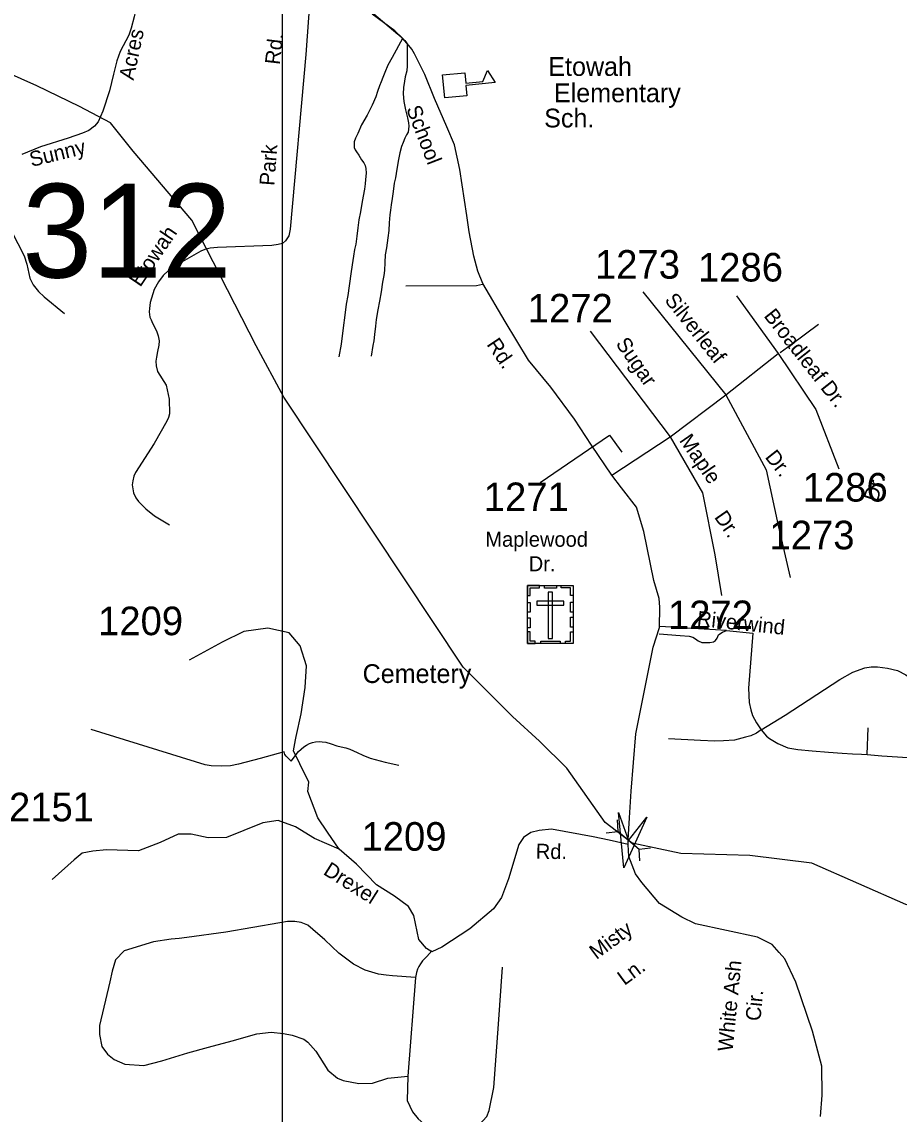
# Model space of a CAD drawing. Extents: x 884530 to 1028605, y 526725 to 653634.
# Drawn here: x 927881 to 931718, y 584355 to 589132 of the extents above; entities that cross this region are included whole.
import ezdxf

# ---------------------------------------------------------------- set-up
doc = ezdxf.new("R2010")
doc.units = 0
for name, color, linetype in [('Exist Cultural Cemetery CELL', 7, 'Continuous'), ('Exist Cultural Cemetery Label', 7, 'Continuous'), ('Exist Cultural Educational Facility Elementary CELL', 7, 'Continuous'), ('Exist Cultural Educational Facility High Label', 7, 'Continuous'), ('Exist Hydrographic Creek Single Shore', 7, 'Continuous'), ('Exist Road Non-System Type 51', 7, 'Continuous'), ('Exist Road Non-System Type 51 Label', 7, 'Continuous'), ('Exist Road Secondary Structure Pipe Attributed CELL', 7, 'Continuous'), ('Exist Road Secondary Structure Pipe CELL', 7, 'Continuous'), ('Exist Road Secondary Structure Standard Bridge Number Label', 7, 'Continuous'), ('Exist Road Secondary Type 51 Attributed', 7, 'Continuous'), ('Exist Road Secondary Type 51 Label', 7, 'Continuous'), ('Exist Road Secondary Type 51 Number Label', 7, 'Continuous'), ('Map Preparation Inset Cut Line', 7, 'Continuous')]:
    doc.layers.add(name, color=color, linetype=linetype)

msp = doc.modelspace()

# ---------------------------------------------------------------- linework, layer by layer
at = {"layer": 'Exist Cultural Cemetery CELL'}
for points in [[(930093.1, 586667.7), (930292.1, 586667.7), (930292.1, 586413.1), (930093.1, 586413.1)], [(930093.1, 586624.4), (930104.4, 586624.4), (930104.4, 586656.6), (930145, 586656.6), (930145, 586667.7), (930093.1, 586667.7)], [(930167.1, 586667.7), (930219, 586667.7), (930219, 586656.3), (930167.1, 586656.3)], [(930292.2, 586624.3), (930280.9, 586624.3), (930280.9, 586656.5), (930240.3, 586656.5), (930240.3, 586667.7), (930292.2, 586667.7)], [(930202.1, 586638.4), (930183.4, 586638.4), (930183.4, 586435.6), (930202.1, 586435.6)], [(930093, 586550.2), (930093, 586593.5), (930104.4, 586593.5), (930104.4, 586550.2)], [(930133.9, 586599.6), (930133.9, 586581), (930251.6, 586581), (930251.6, 586599.6)], [(930280.8, 586551.3), (930280.8, 586594.6), (930292.2, 586594.6), (930292.2, 586551.3)], [(930093, 586483), (930093, 586526.3), (930104.4, 586526.3), (930104.4, 586483)], [(930280.8, 586485.3), (930280.8, 586528.6), (930292.2, 586528.6), (930292.2, 586485.3)], [(930126.1, 586413.1), (930126.1, 586424.6), (930104.1, 586424.6), (930104.1, 586465), (930093, 586465), (930093, 586413.1)], [(930259, 586413.1), (930259, 586424.6), (930281, 586424.6), (930281, 586465), (930292.1, 586465), (930292.1, 586413.1)], [(930150.5, 586424.5), (930235.4, 586424.5), (930235.4, 586413.2), (930150.5, 586413.2)]]:
    msp.add_lwpolyline(points, close=True, dxfattribs=at)
at = {"layer": 'Exist Cultural Educational Facility Elementary CELL'}
msp.add_lwpolyline([(929721, 588900.7), (929818.5, 588910), (929822.8, 588864.2), (929897.6, 588871.3), (929917.3, 588920.4), (929951.7, 588866.8), (929823.7, 588854.6), (929828.1, 588808.8), (929730.6, 588799.5)], close=True, dxfattribs=at)
at = {"layer": 'Exist Hydrographic Creek Single Shore'}
msp.add_lwpolyline([(934766.3, 586961.5), (934693.3, 586659.6), (934473.7, 586342.5), (933922.3, 586084.5), (932649.4, 585230.5), (932488.2, 585080.1), (931747.5, 585272.9), (931336.4, 585452.7), (931065.4, 585486.2), (930763.9, 585495.4), (930550.7, 585541.1), (930432.1, 585630.6), (930264.6, 585868.3), (930145.9, 585987.1), (930027.1, 586093.8), (929811.8, 586310.1), (929026.9, 587491.3), (928906, 587715), (928624.5, 588264.5), (928367.9, 588566.4), (928268.6, 588690.6), (928133.3, 588762.4), (927946.9, 588852.8), (927629.6, 588993.7)], dxfattribs=at)
at = {"layer": 'Exist Road Non-System Type 51'}
for p, q in [((931578.9, 585928.2), (931583.5, 586044.8)), ((929602.9, 584953.5), (929569.6, 584521.2))]:
    msp.add_line(p, q, dxfattribs=at)
for points in [[(928435.3, 589427.4), (928403, 589298.3), (928373.1, 589154), (928359.3, 589104.4), (928349.3, 589074.7), (928310.7, 589002.2), (928296.9, 588962), (928281.9, 588903.9), (928265, 588830.5), (928235.2, 588741.2), (928214.4, 588694.6), (928198.5, 588675.7), (928174.7, 588657.8), (928145.9, 588644.9), (928084.4, 588623.1), (927963.3, 588585.4), (927881, 588551.7)], [(929140.4, 589231.8), (929123.3, 588989.1), (929055.1, 588225.5), (929048.2, 588196.8), (929034.4, 588175.1), (929021.6, 588163.8), (929002.4, 588158.4), (928974.2, 588154.1), (928737.6, 588146.2), (928705.2, 588142.4), (928681.7, 588137.3), (928663.9, 588130), (928582.5, 588083.6), (928522, 588045.2), (928499.4, 588022.7), (928478.5, 587994.9), (928459.7, 587961.3), (928442.7, 587904.6), (928439.7, 587879), (928438.1, 587864.1), (928438.9, 587852.6), (928441.1, 587841.6), (928447.4, 587829.6), (928452.6, 587815.1), (928461.1, 587798.2), (928471.3, 587776.4), (928477.7, 587758.9), (928481.5, 587737.2), (928480.2, 587718.4), (928475.1, 587691.2), (928469.6, 587666), (928467.4, 587648.6), (928468.3, 587628.1), (928475.1, 587603.4), (928513.1, 587543.3), (928525.7, 587482), (928526.6, 587418.6), (928522.5, 587401.6), (928515.1, 587386.7), (928459.7, 587288.7), (928378.2, 587161.9), (928370.8, 587145.4), (928365.9, 587125.2), (928364.3, 587107.6), (928365.9, 587090), (928369.1, 587073), (928379.8, 587050.1), (928391.5, 587034.6), (928422.9, 587003.2), (928461.8, 586971.7), (928526.3, 586933.4)], [(929420.1, 589167.4), (929525.4, 589079.1), (929545.6, 589059)], [(929545.6, 589059), (929500.9, 588975.9), (929482.6, 588943.7), (929468.1, 588911.1), (929460, 588889.6), (929453.1, 588870.1), (929446.1, 588852.5), (929437.3, 588827.9), (929429.1, 588804.6), (929413.3, 588767.5), (929390.8, 588724.1), (929367.4, 588681.9), (929350.5, 588644.1), (929340.8, 588623.7), (929335.1, 588607.6), (929334.1, 588593.1), (929335.1, 588583.1), (929338.7, 588572.7), (929345.4, 588563.6), (929355.4, 588549.3), (929367.4, 588529.6), (929377.3, 588515.2), (929383.1, 588503.9), (929386.3, 588491.2), (929387, 588470.4), (929384.4, 588443.3), (929383.2, 588424.4), (929379.4, 588401.1), (929373.8, 588370.3), (929368.7, 588337.5), (929361.8, 588301), (929355.4, 588266.6), (929350.3, 588231.2), (929346.6, 588194.7), (929341.7, 588160.1), (929336.5, 588136.7), (929332.2, 588107.8), (929325.9, 588070), (929320.2, 588029.8), (929306.4, 587935.3), (929300, 587898.2), (929294.4, 587849.7), (929286.9, 587794.9), (929277.5, 587722.6), (929267.3, 587667.2)], [(929545.6, 589059), (929555.6, 589050.8), (929560, 589045.7), (929566.4, 589036.9)], [(929566.4, 589036.9), (929566.4, 589001.1), (929566.4, 588939.4), (929564.5, 588917.9), (929557.6, 588892.1), (929554.8, 588873), (929550.6, 588845.6), (929549.4, 588817.3), (929551.8, 588784.5), (929559.4, 588747.4), (929567.5, 588712.7), (929572.7, 588691.4), (929573.3, 588676.9), (929572.7, 588662.4), (929570.7, 588650.4), (929563.2, 588637.8), (929556.3, 588623.4), (929548.8, 588604.5), (929542.4, 588587.5), (929534.8, 588559.1), (929529.2, 588530.8), (929520.8, 588488), (929515.3, 588450.9), (929510.3, 588426.3), (929505.3, 588389.8), (929500.9, 588360.2), (929496.3, 588332.3), (929493, 588309.6), (929490.8, 588288.5), (929487.7, 588253.2), (929486.5, 588220.5), (929481.7, 588188.1), (929475.7, 588144.3), (929470.6, 588113.5), (929468.1, 588080.1), (929467.2, 588045.6), (929463.9, 588022.9), (929459, 587993.8), (929452.4, 587951.7), (929446, 587911.2), (929437.9, 587873.6), (929431, 587830.8), (929427.9, 587801.2), (929423.5, 587764.7), (929420.1, 587738), (929416.9, 587716.9), (929408.4, 587670.3)], [(927809.7, 588267.5), (927890.9, 588109.1), (927903.7, 588073.4), (927916.7, 588011.8), (927930.6, 587982.1), (927953.4, 587953.3), (927979.2, 587929.4), (928067.5, 587857)], [(929895.5, 587983.9), (929869.1, 587978.4), (929560.6, 587976.3)], [(931197.7, 587685.9), (931246.1, 587721.5), (931365.5, 587810.7)], [(930962.9, 586470.4), (930792.7, 586480.7), (930672.1, 586487.6)], [(930669.2, 586456.2), (930760.7, 586449), (930799.9, 586446.4), (930815.2, 586441.2), (930827.6, 586433.7), (930839.8, 586425.1), (930855.5, 586418.6), (930890.8, 586418.6), (930905.7, 586421.4), (930914.8, 586427.4), (930922.7, 586437.1), (930928.7, 586452.1), (930933.9, 586456.4), (930945.2, 586462.8), (930962.9, 586470.4), (931078.4, 586459)], [(931078.4, 586459), (931059.9, 586218.7), (931061.8, 586155.6), (931069.2, 586123.1), (931076.6, 586099), (931094, 586066.9), (931114.2, 586036.5)], [(931114.2, 586036.5), (931219.8, 586100), (931459.5, 586256.1), (931516.4, 586289.1), (931568.8, 586307.5), (931596.4, 586312.1), (931623.9, 586312.1), (931667.1, 586306.5), (931711.1, 586295.6), (931747.8, 586276.3), (931782.8, 586250.6), (931809.5, 586222.1), (931831.4, 586192.7), (931854.5, 586142.2), (931866.4, 586101.8), (931889.3, 586019.1), (931908.6, 585926.4)], [(929028.7, 585939.7), (928923.5, 585911.4), (928828.2, 585886.2), (928794.2, 585879.1), (928755, 585876.6), (928708.8, 585879.2), (928682.5, 585883.6), (928184, 586037.5)], [(931114.2, 586036.5), (931095, 586021.9), (931069.2, 586009.9), (931046.3, 586003.5), (930997.6, 585991.5), (930950.7, 585988.3), (930912.2, 585986.9), (930849.7, 585989.7), (930709.7, 585996.4)], [(931114.2, 586036.5), (931138, 586008), (931150.9, 585998.9), (931187.6, 585976), (931231.7, 585957.6), (931274.9, 585950.3), (931337.3, 585944.7), (931409, 585938.3), (931468.7, 585934.6), (931514.6, 585930.9), (931553.2, 585929.1), (931578.9, 585928.2)], [(929059.7, 585899.7), (929091.9, 585941), (929102.7, 585951.4), (929114.4, 585961.7), (929125.6, 585969.3), (929139.1, 585976.5), (929152.6, 585980.1), (929166, 585983.7), (929182.2, 585985.1), (929194.8, 585984.1), (929210.5, 585981.8), (929233.4, 585974.3), (929259.5, 585966.6), (929278.3, 585962.1), (929297.6, 585957.6), (929315.6, 585951.4), (929347.5, 585936.6), (929372.2, 585924.9), (929404, 585912.2), (929426.6, 585906), (929470.3, 585895.5), (929529.9, 585881.3)], [(929059.7, 585899.7), (929046.1, 585912.2), (929036.7, 585920.4), (929031.3, 585928.9), (929028.7, 585939.7)], [(931578.9, 585928.2), (931642.2, 585922.7), (931756.2, 585914.5), (931824.1, 585913.5), (931849, 585914.6), (931869.1, 585918.1), (931908.6, 585926.4)], [(929602.9, 584953.5), (929502.1, 584961.1), (929474.7, 584962.6), (929441.6, 584968.3), (929382.5, 584985.6), (929332, 585011.5), (929268.1, 585059.4), (929205.9, 585118.2), (929154, 585163.1), (929131.8, 585181.6), (929103, 585193.1), (929075.6, 585197.4), (929043.8, 585197.4), (929010.2, 585191.5), (928773, 585151.3), (928602.9, 585128.3), (928569.6, 585124), (928533.7, 585121), (928457, 585109.7), (928328.5, 585069.9), (928291.3, 585031), (928276, 584980.2), (928265.9, 584934.5), (928220.1, 584743.1), (928220.1, 584704.2), (928230.3, 584651.7), (928255.7, 584617.8), (928284.5, 584594.1), (928331.9, 584573.8), (928414.2, 584568.5), (928493.8, 584589.2), (928607.8, 584623.8), (928697.7, 584648), (928801.4, 584675.7), (928908.6, 584706.8), (928972, 584714.4), (929025.4, 584707.5), (929063.3, 584700.5), (929114.7, 584683), (929131.3, 584669.7), (929167.2, 584630.6), (929219.1, 584547.6), (929261.9, 584513.1), (929287, 584502), (929354.4, 584489.8), (929415.5, 584490.8), (929481.8, 584513.3), (929569.6, 584521.2)], [(929675, 585070.1), (929652.4, 585044.5), (929643.1, 585035.5), (929634.1, 585025.6), (929625.2, 585013.5), (929617.2, 585001.5), (929612, 584990.1), (929607.1, 584974.9), (929602.9, 584953.5)], [(929569.6, 584521.2), (929566.5, 584415.7), (929590.3, 584365.3), (929614.8, 584334.5), (929639, 584313.8), (929701.8, 584289.5), (929762.6, 584286.2), (929828, 584292), (929876.5, 584305.8), (929897.3, 584326.6), (929915.6, 584345.6), (929925.1, 584370.9), (929945.6, 584471.7), (929966.4, 584748.3), (929983.6, 584998.6)]]:
    msp.add_lwpolyline(points, dxfattribs=at)
at = {"layer": 'Exist Road Secondary Structure Pipe Attributed CELL'}
msp.add_lwpolyline([(930615.2, 585653.9), (930514.1, 585432.1), (930490.7, 585674.8), (930534.2, 585552.3)], close=True, dxfattribs=at)
at = {"layer": 'Exist Road Secondary Structure Pipe CELL'}
for p, q in [((930484.9, 585641.9), (930487.9, 585591.2)), ((930437.5, 585585.4), (930487.9, 585591.2)), ((930580.5, 585513.4), (930487.9, 585591.2)), ((930631, 585519.2), (930580.5, 585513.4)), ((930583.6, 585462.8), (930580.5, 585513.4))]:
    msp.add_line(p, q, dxfattribs=at)
at = {"layer": 'Exist Road Secondary Type 51 Attributed'}
for p, q in [((930596.8, 587951.5), (930960.2, 587501.6)), ((931006.2, 587934.9), (931189.7, 587682.4)), ((930366.5, 587779.2), (930717.5, 587318)), ((930960.2, 587501.6), (931189.7, 587682.4)), ((930717.5, 587318), (930960.2, 587501.6)), ((930462.2, 587149.7), (930717.5, 587318))]:
    msp.add_line(p, q, dxfattribs=at)
for points in [[(930462.2, 587149.7), (930372.7, 587281.4), (930299, 587395.4), (930195.5, 587535.5), (930096.7, 587653.2), (929994.5, 587821.9), (929896.9, 587987.8), (929876, 588042.3), (929858, 588108.4), (929837.1, 588213.5), (929827.6, 588285), (929797, 588487.2), (929772.9, 588594), (929740.3, 588673), (929685.3, 588797.1), (929643.1, 588901.5), (929598, 588993.3), (929587.1, 589013.4), (929573.6, 589029.7), (929546.1, 589060.4), (929512.2, 589093.5), (929413.2, 589166.7)], [(931189.7, 587682.4), (931354.4, 587436.7), (931454.1, 587177.9)], [(930960.2, 587501.6), (931136.7, 587173.4), (931189.7, 586929.8), (931241.4, 586702.8)], [(930717.5, 587318), (930858.5, 587072.2), (930912.7, 586801.1), (930941.9, 586623.6)], [(930533.4, 585534.7), (930533, 585554.8), (930538.5, 585650.7), (930545.7, 585767.7), (930566.9, 586018.3), (930643.1, 586398.4), (930670, 586483.5), (930672.3, 586573.1), (930668.2, 586611.3), (930645.7, 586689.1), (930601.5, 586903.7), (930569.2, 587010.4), (930503.4, 587094.8), (930462.2, 587149.7)], [(929269.7, 585513.9), (929217.7, 585589), (929175.7, 585651.4), (929132.3, 585767.1), (929135.9, 585806.9), (929096.7, 585888.1), (929068.6, 585943.8), (929078, 585992.2), (929080.7, 586006.5), (929102.7, 586105.8), (929120.8, 586221), (929125.7, 586315.4), (929098.6, 586403.9), (929050.8, 586460), (928957.7, 586481.5), (928852.7, 586466.6), (928757.6, 586419.9), (928612.6, 586341.5)], [(929269.7, 585513.9), (929160.7, 585561.3), (929078.7, 585611.5), (929001.8, 585639.3), (928934.7, 585628.8), (928851.6, 585596.3), (928776.5, 585565), (928696.6, 585563.8), (928622.4, 585579.9), (928565.5, 585579.9), (928485.7, 585543.3), (928390.8, 585507.2), (928251.6, 585511.3), (928191.1, 585506.3), (928145.3, 585496.5), (928110.7, 585468.2), (928013.7, 585381.5)], [(930533.4, 585534.7), (930449.7, 585554.2), (930380, 585568.2), (930198.2, 585601.5), (930143.8, 585595.3), (930106.7, 585586.7), (930074.6, 585565.7), (930054.7, 585535.4), (930010.3, 585384), (929979.4, 585302.4), (929943.7, 585252.8), (929840.9, 585166.6), (929717.4, 585085.5), (929674.1, 585065.7), (929650.7, 585079.3), (929616.8, 585119.5), (929595, 585223.9), (929572.8, 585263.5), (929511, 585309.2), (929432.4, 585358.3), (929344.5, 585448.6), (929269.7, 585513.9)], [(931375, 584345.3), (931381.5, 584439), (931379.4, 584565.7), (931339.7, 584717.9), (931265.7, 584932.6), (931217.6, 585035.3), (931193.3, 585062.7), (931163.6, 585097), (931098.9, 585129.7), (930827.8, 585187.6), (930767.6, 585216.5), (930669.5, 585276), (930592.8, 585368.4), (930565.7, 585407), (930536.2, 585481.7), (930533.4, 585534.7)]]:
    msp.add_lwpolyline(points, dxfattribs=at)
at = {"layer": 'Exist Road Secondary Type 51 Label'}
msp.add_lwpolyline([(930148.7, 587118), (930451.2, 587325.3), (930505.1, 587250.6)], dxfattribs=at)
at = {"layer": 'Map Preparation Inset Cut Line'}
for points in [[(929019.7, 580367.4), (913851.5, 580367.4), (913851.5, 608590.9), (929019.7, 608590.9)], [(985850.1, 565640.1), (985850.1, 581125.7), (1003401.7, 581125.7), (1003401.7, 608590.9), (929019.7, 608590.9), (929019.7, 565640.1)]]:
    msp.add_lwpolyline(points, close=True, dxfattribs=at)

# ---------------------------------------------------------------- texts
at = {"layer": 'Exist Cultural Cemetery Label'}
msp.add_text('Cemetery', height=82.02, dxfattribs=at).set_placement((929371.7, 586241.1))
at = {"layer": 'Exist Cultural Educational Facility High Label'}
for s, p in [('Etowah', (930183.8, 588896.1)), ('Elementary', (930208.5, 588781)), ('Sch.', (930165.8, 588670.7))]:
    msp.add_text(s, height=82.02, dxfattribs=at).set_placement(p)
at = {"layer": 'Exist Road Non-System Type 51 Label'}
for s, rotation, p in [('Acres', 78.0758, (928369.5, 588874.5)), ('Rd.', 83.2446, (929009, 588942.8)), ('Sunny', 13.6463, (927923.5, 588497.7)), ('Park', 85.686, (928985.4, 588414.2)), ('Etowah', 55.7835, (928398.8, 587969.5)), ('Dr.', 71.9307, (931622.7, 587028.6)), ('Riverwind', 354.0843, (930831.9, 586491.3)), ('Misty', 36.5768, (930394.1, 585029.2)), ('Ln.', 36.5768, (930516.7, 584915.9)), ('White Ash', 84.3621, (930989.7, 584627.1)), ('Cir.', 84.3621, (931111.2, 584760.6))]:
    msp.add_text(s, height=65.62, rotation=rotation, dxfattribs=at).set_placement(p)
at = {"layer": 'Exist Road Secondary Structure Standard Bridge Number Label'}
msp.add_text('312', height=410.1, dxfattribs=at).set_placement((927883.3, 588014))
at = {"layer": 'Exist Road Secondary Type 51 Label'}
for s, height, rotation, p in [('School', 65.62, 291.1203, (929561.4, 588752.5)), ('Silverleaf', 65.62, 308.5805, (930689.5, 587914.1)), ('Broadleaf Dr.', 65.617, 308.242, (931123.6, 587845.8)), ('Rd.', 65.62, 304.046, (929911.8, 587721.7)), ('Sugar', 65.62, 304.5615, (930476.2, 587724.5)), ('Maple', 65.62, 304.6529, (930754.1, 587301.6)), ('Dr.', 65.62, 308.2936, (931128.9, 587228.2)), ('Dr.', 65.62, 304.6529, (930907.5, 586966.3)), ('Rd.', 65.62, 359.2663, (930128.7, 585472.5)), ('Drexel', 65.62, 327.6819, (929195.6, 585406.9))]:
    msp.add_text(s, height=height, rotation=rotation, dxfattribs=at).set_placement(p)
for s, p in [('Maplewood', (929908.3, 586836.9)), ('Dr.', (930098.1, 586729.8))]:
    msp.add_text(s, height=65.62, dxfattribs=at).set_placement(p)
at = {"layer": 'Exist Road Secondary Type 51 Number Label'}
for s, p in [('1273', (930387.8, 588009.3)), ('1286', (930838.3, 587996.9)), ('1272', (930093.9, 587817.7)), ('1286', (931296.3, 587034.6)), ('1271', (929901.5, 586992.7)), ('1273', (931151.1, 586825.7)), ('1209', (928214.6, 586450.1)), ('1272', (930707.1, 586476.5)), ('2151', (927825, 585636.3)), ('1209', (929366.7, 585507.6))]:
    msp.add_text(s, height=125, dxfattribs=at).set_placement(p)

doc.saveas('drawing.dxf')
